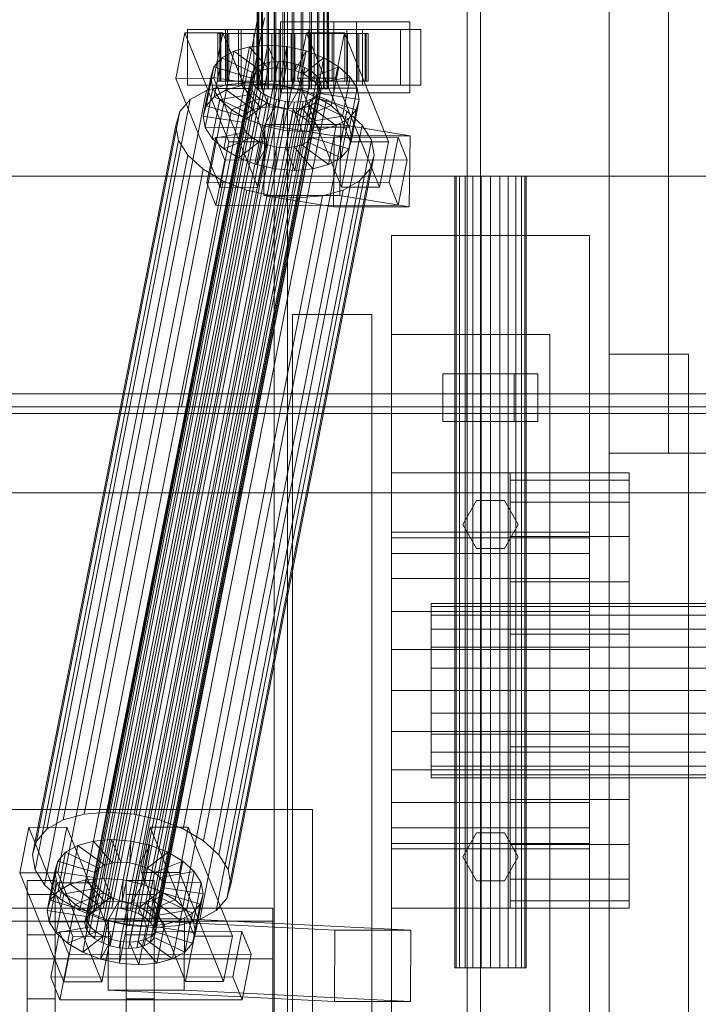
# Model space of a CAD drawing. Header units: millimetres. Extents: x -4395 to 65662, y -65530 to 6847.
# Tile 512 of 656: x 4676 to 4848, y -18379 to -18130. Entities that reach past the tile are written whole.
import ezdxf

# ---------------------------------------------------------------- set-up
doc = ezdxf.new("R2010")
doc.units = ezdxf.units.MM
for name, color, linetype, lineweight in [('COTAS_P', 1, 'Continuous', 0), ('superior_C01', 7, 'Continuous', 0), ('superior_dosificador', 7, 'Continuous', 0)]:
    doc.layers.add(name, color=color, linetype=linetype, lineweight=lineweight)
doc.dimstyles.new('R19_100', dxfattribs={"dimtxt": 250, "dimasz": 150, "dimexe": 150, "dimexo": 80, "dimgap": 100, "dimtad": 1, "dimtih": 1, "dimtoh": 1, "dimdsep": 46, "dimcen": 0.09, "dimadec": 0, "dimazin": 0, "dimtfac": 1, "dimtdec": 4, "dimtofl": 0, "dimtmove": 0, "dimatfit": 3, "dimfxl": 1, "dimtolj": 1, "dimtzin": 0, "dimarcsym": 0})

# ---------------------------------------------------------------- blocks, each defined once
blk = doc.blocks.new('DIM_R33_34')
at = {"layer": 'COTAS_P'}
for p, q in [((4250, -17250), (4400, -17205)), ((5950, -17250), (5800, -17205)), ((4250, -18150), (4250, -17250)), ((5950, -17250), (4250, -17250)), ((4250, -17250), (4400, -17295)), ((5950, -17250), (5800, -17295)), ((5950, -18150), (5950, -17250))]:
    blk.add_line(p, q, dxfattribs=at)
blk.add_text('1700 P', height=250, rotation=180, dxfattribs=at).set_placement((5100, -17350))

msp = doc.modelspace()

# ---------------------------------------------------------------- linework, layer by layer
at = {"layer": 'superior_C01'}
for p, q in [((4740.372, -17575), (4740.372, -18425)), ((4743.759, -18425), (4743.759, -17575)), ((4789.106, -18425), (4789.106, -17575)), ((4792.493, -17575), (4792.493, -18425)), ((4736.097, -18148), (4736.097, -17852)), ((4736.347, -18148), (4736.347, -17852)), ((4736.46, -18148), (4736.46, -17852)), ((4737.193, -18148), (4737.193, -17852)), ((4737.412, -18148), (4737.412, -17852)), ((4738.577, -18148), (4738.577, -17852)), ((4738.887, -18148), (4738.887, -17852)), ((4740.406, -18148), (4740.406, -17852)), ((4740.785, -18148), (4740.785, -17852)), ((4742.554, -18148), (4742.554, -17852)), ((4742.977, -18148), (4742.977, -17852)), ((4744.875, -18148), (4744.875, -17852)), ((4745.313, -18148), (4745.313, -17852)), ((4747.211, -18148), (4747.211, -17852)), ((4747.634, -18148), (4747.634, -17852)), ((4749.403, -18148), (4749.403, -17852)), ((4749.783, -18148), (4749.783, -17852)), ((4751.301, -18148), (4751.301, -17852)), ((4751.611, -18148), (4751.611, -17852)), ((4752.777, -18148), (4752.777, -17852)), ((4752.996, -18148), (4752.996, -17852)), ((4753.728, -17852), (4753.728, -18148)), ((4753.842, -18148), (4753.842, -17852)), ((4754.092, -18148), (4754.092, -17852)), ((4736.241, -18130), (4716.927, -18228.298)), ((4718.61, -18228.298), (4737.925, -18130)), ((4761.179, -18131), (4741.993, -18131)), ((4741.993, -18131), (4741.993, -18149)), ((4755.428, -18131), (4741.993, -18131)), ((4755.428, -18149), (4755.428, -18131)), ((4755.428, -18131), (4774.615, -18131)), ((4761.179, -18149), (4761.179, -18131)), ((4761.179, -18131), (4774.615, -18131)), ((4774.615, -18131), (4774.615, -18149)), ((4717.802, -18133.859), (4715.548, -18145.327)), ((4727.395, -18133.847), (4717.802, -18133.859)), ((4728.931, -18161.391), (4717.802, -18133.859)), ((4728.05, -18133), (4718.456, -18133)), ((4718.456, -18133), (4718.456, -18147)), ((4732.004, -18133), (4718.456, -18133)), ((4725.142, -18145.315), (4727.395, -18133.847)), ((4726.627, -18134), (4726.1, -18134)), ((4726.1, -18134), (4736.097, -18134)), ((4726.1, -18146), (4726.1, -18134)), ((4726.1, -18134), (4726.867, -18134)), ((4728.413, -18134), (4726.627, -18134)), ((4726.627, -18134), (4736.347, -18134)), ((4726.627, -18146), (4726.627, -18134)), ((4726.867, -18134), (4736.46, -18134)), ((4726.867, -18146), (4726.867, -18134)), ((4726.867, -18134), (4728.876, -18134)), ((4727.395, -18133.847), (4738.525, -18161.379)), ((4728.05, -18147), (4728.05, -18133)), ((4728.05, -18133), (4741.598, -18133)), ((4731.336, -18134), (4728.413, -18134)), ((4728.413, -18134), (4737.193, -18134)), ((4728.413, -18146), (4728.413, -18134)), ((4774.61, -18133), (4728.562, -18133)), ((4728.562, -18133), (4728.562, -18147)), ((4731.384, -18133), (4728.562, -18133)), ((4728.876, -18134), (4737.412, -18134)), ((4728.876, -18146), (4728.876, -18134)), ((4728.876, -18134), (4731.99, -18134)), ((4735.196, -18134), (4731.336, -18134)), ((4731.336, -18134), (4738.577, -18134)), ((4731.336, -18146), (4731.336, -18134)), ((4731.384, -18147), (4731.384, -18133)), ((4731.384, -18133), (4777.433, -18133)), ((4731.99, -18134), (4738.887, -18134)), ((4731.99, -18146), (4731.99, -18134)), ((4731.99, -18134), (4735.998, -18134)), ((4732.004, -18147), (4732.004, -18133)), ((4732.004, -18133), (4741.598, -18133)), ((4739.731, -18134), (4735.196, -18134)), ((4735.196, -18134), (4740.406, -18134)), ((4735.196, -18146), (4735.196, -18134)), ((4735.998, -18134), (4740.785, -18134)), ((4735.998, -18146), (4735.998, -18134)), ((4735.998, -18134), (4740.625, -18134)), ((4736.097, -18134), (4736.347, -18134)), ((4736.097, -18134), (4736.097, -18146)), ((4736.46, -18134), (4736.097, -18134)), ((4736.347, -18134), (4737.193, -18134)), ((4736.347, -18134), (4736.347, -18146)), ((4736.46, -18134), (4736.46, -18146)), ((4737.412, -18134), (4736.46, -18134)), ((4737.193, -18134), (4738.577, -18134)), ((4737.193, -18134), (4737.193, -18146)), ((4737.412, -18134), (4737.412, -18146)), ((4738.887, -18134), (4737.412, -18134)), ((4738.577, -18134), (4740.406, -18134)), ((4738.577, -18134), (4738.577, -18146)), ((4738.887, -18134), (4738.887, -18146)), ((4740.785, -18134), (4738.887, -18134)), ((4744.632, -18134), (4739.731, -18134)), ((4739.731, -18134), (4742.554, -18134)), ((4739.731, -18146), (4739.731, -18134)), ((4740.406, -18134), (4742.554, -18134)), ((4740.406, -18134), (4740.406, -18146)), ((4740.625, -18134), (4742.977, -18134)), ((4740.625, -18146), (4740.625, -18134)), ((4740.625, -18134), (4745.557, -18134)), ((4740.785, -18134), (4740.785, -18146)), ((4742.977, -18134), (4740.785, -18134)), ((4741.598, -18133), (4741.598, -18147)), ((4742.554, -18134), (4744.875, -18134)), ((4742.554, -18134), (4742.554, -18146)), ((4742.977, -18134), (4742.977, -18146)), ((4745.313, -18134), (4742.977, -18134)), ((4749.564, -18134), (4744.632, -18134)), ((4744.632, -18134), (4744.875, -18134)), ((4744.632, -18146), (4744.632, -18134)), ((4744.875, -18134), (4747.211, -18134)), ((4744.875, -18134), (4744.875, -18146)), ((4745.557, -18134), (4745.313, -18134)), ((4745.313, -18134), (4745.313, -18146)), ((4747.634, -18134), (4745.313, -18134)), ((4745.557, -18146), (4745.557, -18134)), ((4745.557, -18134), (4750.457, -18134)), ((4748.501, -18133.821), (4746.247, -18145.289)), ((4749.564, -18134), (4747.211, -18134)), ((4747.211, -18134), (4749.403, -18134)), ((4747.211, -18134), (4747.211, -18146)), ((4750.457, -18134), (4747.634, -18134)), ((4747.634, -18134), (4747.634, -18146)), ((4749.783, -18134), (4747.634, -18134)), ((4758.094, -18133.809), (4748.501, -18133.821)), ((4759.63, -18161.353), (4748.501, -18133.821)), ((4758.748, -18133), (4749.155, -18133)), ((4749.155, -18133), (4749.155, -18147)), ((4762.703, -18133), (4749.155, -18133)), ((4754.191, -18134), (4749.403, -18134)), ((4749.403, -18134), (4751.301, -18134)), ((4749.403, -18134), (4749.403, -18146)), ((4754.191, -18134), (4749.564, -18134)), ((4749.564, -18146), (4749.564, -18134)), ((4754.992, -18134), (4749.783, -18134)), ((4749.783, -18134), (4749.783, -18146)), ((4751.611, -18134), (4749.783, -18134)), ((4750.457, -18146), (4750.457, -18134)), ((4750.457, -18134), (4754.992, -18134)), ((4758.198, -18134), (4751.301, -18134)), ((4751.301, -18134), (4752.777, -18134)), ((4751.301, -18134), (4751.301, -18146)), ((4758.852, -18134), (4751.611, -18134)), ((4751.611, -18134), (4751.611, -18146)), ((4752.996, -18134), (4751.611, -18134)), ((4761.313, -18134), (4752.777, -18134)), ((4752.777, -18134), (4753.728, -18134)), ((4752.777, -18134), (4752.777, -18146)), ((4761.775, -18134), (4752.996, -18134)), ((4752.996, -18134), (4752.996, -18146)), ((4753.842, -18134), (4752.996, -18134)), ((4753.728, -18134), (4763.322, -18134)), ((4753.728, -18146), (4753.728, -18134)), ((4753.728, -18134), (4754.092, -18134)), ((4763.561, -18134), (4753.842, -18134)), ((4753.842, -18134), (4753.842, -18146)), ((4754.092, -18134), (4753.842, -18134)), ((4764.089, -18134), (4754.092, -18134)), ((4754.092, -18134), (4754.092, -18146)), ((4758.198, -18134), (4754.191, -18134)), ((4754.191, -18146), (4754.191, -18134)), ((4754.992, -18146), (4754.992, -18134)), ((4754.992, -18134), (4758.852, -18134)), ((4755.841, -18145.277), (4758.094, -18133.809)), ((4758.094, -18133.809), (4769.223, -18161.341)), ((4761.313, -18134), (4758.198, -18134)), ((4758.198, -18146), (4758.198, -18134)), ((4758.748, -18147), (4758.748, -18133)), ((4758.748, -18133), (4772.297, -18133)), ((4758.852, -18146), (4758.852, -18134)), ((4758.852, -18134), (4761.775, -18134)), ((4763.322, -18134), (4761.313, -18134)), ((4761.313, -18146), (4761.313, -18134)), ((4761.775, -18146), (4761.775, -18134)), ((4761.775, -18134), (4763.561, -18134)), ((4762.703, -18147), (4762.703, -18133)), ((4762.703, -18133), (4772.297, -18133)), ((4763.322, -18134), (4763.322, -18146)), ((4764.089, -18134), (4763.322, -18134)), ((4763.561, -18146), (4763.561, -18134)), ((4763.561, -18134), (4764.089, -18134)), ((4764.089, -18146), (4764.089, -18134)), ((4772.297, -18133), (4772.297, -18147)), ((4774.61, -18147), (4774.61, -18133)), ((4774.61, -18133), (4777.433, -18133)), ((4777.433, -18133), (4777.433, -18147)), ((4730.191, -18138.419), (4727.116, -18140.156)), ((4728.259, -18148.249), (4730.191, -18138.419)), ((4734.147, -18137.325), (4730.191, -18138.419)), ((4730.191, -18138.419), (4736.996, -18143.38)), ((4732.215, -18147.155), (4734.147, -18137.325)), ((4738.714, -18136.948), (4734.147, -18137.325)), ((4734.147, -18137.325), (4738.869, -18142.862)), ((4736.783, -18146.777), (4738.714, -18136.948)), ((4743.582, -18137.313), (4738.714, -18136.948)), ((4738.714, -18136.948), (4741.033, -18142.683)), ((4741.651, -18147.143), (4743.582, -18137.313)), ((4743.582, -18137.313), (4743.339, -18142.856)), ((4748.418, -18138.396), (4743.582, -18137.313)), ((4748.418, -18138.396), (4745.63, -18143.369)), ((4746.487, -18148.226), (4748.418, -18138.396)), ((4752.893, -18140.123), (4748.418, -18138.396)), ((4695.308, -18355.541), (4737.317, -18141.742)), ((4697.182, -18355.022), (4739.191, -18141.224)), ((4699.346, -18354.844), (4741.355, -18141.045)), ((4701.651, -18355.017), (4743.661, -18141.218)), ((4703.942, -18355.53), (4745.951, -18141.731)), ((4727.116, -18140.156), (4725.132, -18142.416)), ((4725.184, -18149.985), (4727.116, -18140.156)), ((4727.116, -18140.156), (4735.539, -18144.203)), ((4737.317, -18141.742), (4735.861, -18142.565)), ((4739.191, -18141.224), (4737.317, -18141.742)), ((4741.355, -18141.045), (4739.191, -18141.224)), ((4743.661, -18141.218), (4741.355, -18141.045)), ((4745.951, -18141.731), (4743.661, -18141.218)), ((4748.071, -18142.549), (4745.951, -18141.731)), ((4752.893, -18140.123), (4747.749, -18144.188)), ((4750.962, -18149.953), (4752.893, -18140.123)), ((4756.702, -18142.377), (4752.893, -18140.123)), ((4692.912, -18357.434), (4734.921, -18143.635)), ((4693.852, -18356.363), (4735.861, -18142.565)), ((4706.062, -18356.348), (4748.071, -18142.549)), ((4707.866, -18357.415), (4749.876, -18143.617)), ((4723.2, -18152.246), (4725.132, -18142.416)), ((4725.132, -18142.416), (4724.373, -18145.047)), ((4725.132, -18142.416), (4734.599, -18145.274)), ((4735.539, -18144.203), (4733.607, -18154.033)), ((4734.921, -18143.635), (4734.562, -18144.881)), ((4734.599, -18145.274), (4735.539, -18144.203)), ((4735.861, -18142.565), (4734.921, -18143.635)), ((4736.996, -18143.38), (4735.064, -18153.21)), ((4735.539, -18144.203), (4736.996, -18143.38)), ((4738.869, -18142.862), (4736.938, -18152.692)), ((4736.996, -18143.38), (4738.869, -18142.862)), ((4738.869, -18142.862), (4741.033, -18142.683)), ((4741.033, -18142.683), (4739.101, -18152.513)), ((4741.033, -18142.683), (4743.339, -18142.856)), ((4743.339, -18142.856), (4741.407, -18152.686)), ((4743.339, -18142.856), (4745.63, -18143.369)), ((4745.63, -18143.369), (4743.698, -18153.199)), ((4745.63, -18143.369), (4747.749, -18144.188)), ((4747.749, -18144.188), (4745.818, -18154.017)), ((4747.749, -18144.188), (4749.554, -18145.255)), ((4749.876, -18143.617), (4748.071, -18142.549)), ((4756.702, -18142.377), (4749.554, -18145.255)), ((4751.241, -18144.861), (4749.876, -18143.617)), ((4754.771, -18152.207), (4756.702, -18142.377)), ((4759.586, -18145.003), (4756.702, -18142.377)), ((4692.552, -18358.68), (4734.562, -18144.881)), ((4692.798, -18360.017), (4734.808, -18146.218)), ((4698.44, -18330.692), (4734.655, -18146.383)), ((4709.232, -18358.659), (4751.241, -18144.861)), ((4752.076, -18146.196), (4710.066, -18359.995)), ((4715.548, -18145.327), (4725.142, -18145.315)), ((4715.548, -18145.327), (4726.678, -18172.859)), ((4722.442, -18154.877), (4724.373, -18145.047)), ((4724.373, -18145.047), (4734.24, -18146.52)), ((4724.373, -18145.047), (4724.892, -18147.868)), ((4736.271, -18172.847), (4725.142, -18145.315)), ((4736.097, -18146), (4726.1, -18146)), ((4726.1, -18146), (4726.627, -18146)), ((4726.867, -18146), (4726.1, -18146)), ((4736.347, -18146), (4726.627, -18146)), ((4726.627, -18146), (4728.413, -18146)), ((4736.46, -18146), (4726.867, -18146)), ((4728.876, -18146), (4726.867, -18146)), ((4737.193, -18146), (4728.413, -18146)), ((4728.413, -18146), (4731.336, -18146)), ((4734.655, -18146.383), (4728.549, -18146.887)), ((4737.412, -18146), (4728.876, -18146)), ((4731.99, -18146), (4728.876, -18146)), ((4738.577, -18146), (4731.336, -18146)), ((4731.336, -18146), (4735.196, -18146)), ((4738.887, -18146), (4731.99, -18146)), ((4735.998, -18146), (4731.99, -18146)), ((4734.24, -18146.52), (4732.308, -18156.35)), ((4734.599, -18145.274), (4732.668, -18155.103)), ((4734.24, -18146.52), (4734.599, -18145.274)), ((4734.486, -18147.856), (4734.24, -18146.52)), ((4734.562, -18144.881), (4734.808, -18146.218)), ((4741.162, -18146.872), (4734.655, -18146.383)), ((4734.808, -18146.218), (4735.642, -18147.554)), ((4740.406, -18146), (4735.196, -18146)), ((4735.196, -18146), (4739.731, -18146)), ((4740.785, -18146), (4735.998, -18146)), ((4740.625, -18146), (4735.998, -18146)), ((4736.347, -18146), (4736.097, -18146)), ((4736.097, -18146), (4736.46, -18146)), ((4737.193, -18146), (4736.347, -18146)), ((4736.46, -18146), (4737.412, -18146)), ((4738.577, -18146), (4737.193, -18146)), ((4737.412, -18146), (4738.887, -18146)), ((4740.406, -18146), (4738.577, -18146)), ((4738.887, -18146), (4740.785, -18146)), ((4742.554, -18146), (4739.731, -18146)), ((4739.731, -18146), (4744.632, -18146)), ((4742.554, -18146), (4740.406, -18146)), ((4742.977, -18146), (4740.625, -18146)), ((4745.557, -18146), (4740.625, -18146)), ((4740.785, -18146), (4742.977, -18146)), ((4744.875, -18146), (4742.554, -18146)), ((4742.977, -18146), (4745.313, -18146)), ((4744.875, -18146), (4744.632, -18146)), ((4744.632, -18146), (4749.564, -18146)), ((4747.211, -18146), (4744.875, -18146)), ((4745.313, -18146), (4745.557, -18146)), ((4745.313, -18146), (4747.634, -18146)), ((4750.457, -18146), (4745.557, -18146)), ((4746.247, -18145.289), (4755.841, -18145.277)), ((4746.247, -18145.289), (4757.377, -18172.821)), ((4749.403, -18146), (4747.211, -18146)), ((4747.211, -18146), (4749.564, -18146)), ((4749.554, -18145.255), (4747.622, -18155.085)), ((4747.634, -18146), (4750.457, -18146)), ((4747.634, -18146), (4749.783, -18146)), ((4750.919, -18146.499), (4748.988, -18156.329)), ((4751.301, -18146), (4749.403, -18146)), ((4749.403, -18146), (4754.191, -18146)), ((4749.554, -18145.255), (4750.919, -18146.499)), ((4749.564, -18146), (4754.191, -18146)), ((4749.783, -18146), (4754.992, -18146)), ((4749.783, -18146), (4751.611, -18146)), ((4754.992, -18146), (4750.457, -18146)), ((4759.586, -18145.003), (4750.919, -18146.499)), ((4750.919, -18146.499), (4751.754, -18147.835)), ((4752.076, -18146.196), (4751.241, -18144.861)), ((4752.777, -18146), (4751.301, -18146)), ((4751.301, -18146), (4758.198, -18146)), ((4751.611, -18146), (4758.852, -18146)), ((4751.611, -18146), (4752.996, -18146)), ((4752.322, -18147.533), (4752.076, -18146.196)), ((4753.728, -18146), (4752.777, -18146)), ((4752.777, -18146), (4761.313, -18146)), ((4752.996, -18146), (4761.775, -18146)), ((4752.996, -18146), (4753.842, -18146)), ((4763.322, -18146), (4753.728, -18146)), ((4754.092, -18146), (4753.728, -18146)), ((4753.842, -18146), (4763.561, -18146)), ((4753.842, -18146), (4754.092, -18146)), ((4754.092, -18146), (4764.089, -18146)), ((4754.191, -18146), (4758.198, -18146)), ((4758.852, -18146), (4754.992, -18146)), ((4766.97, -18172.809), (4755.841, -18145.277)), ((4757.654, -18154.833), (4759.586, -18145.003)), ((4758.198, -18146), (4761.313, -18146)), ((4761.775, -18146), (4758.852, -18146)), ((4761.347, -18147.823), (4759.586, -18145.003)), ((4761.313, -18146), (4763.322, -18146)), ((4763.561, -18146), (4761.775, -18146)), ((4763.322, -18146), (4764.089, -18146)), ((4764.089, -18146), (4763.561, -18146)), ((4687.046, -18332.659), (4723.26, -18148.35)), ((4692.334, -18331.197), (4728.549, -18146.887)), ((4693.633, -18361.352), (4735.642, -18147.554)), ((4694.998, -18362.596), (4737.008, -18148.798)), ((4704.948, -18331.181), (4741.162, -18146.872)), ((4709.953, -18362.578), (4751.962, -18148.779)), ((4710.312, -18361.332), (4752.322, -18147.533)), ((4711.413, -18332.629), (4747.628, -18148.32)), ((4718.456, -18147), (4728.05, -18147)), ((4718.456, -18147), (4732.004, -18147)), ((4723.26, -18148.35), (4719.15, -18150.672)), ((4722.961, -18157.698), (4724.892, -18147.868)), ((4728.549, -18146.887), (4723.26, -18148.35)), ((4724.892, -18147.868), (4734.486, -18147.856)), ((4724.892, -18147.868), (4726.654, -18150.688)), ((4725.184, -18149.985), (4728.259, -18148.249)), ((4726.654, -18150.688), (4735.32, -18149.192)), ((4741.598, -18147), (4728.05, -18147)), ((4728.259, -18148.249), (4732.215, -18147.155)), ((4735.064, -18153.21), (4728.259, -18148.249)), ((4728.562, -18147), (4774.61, -18147)), ((4728.562, -18147), (4731.384, -18147)), ((4777.433, -18147), (4731.384, -18147)), ((4741.598, -18147), (4732.004, -18147)), ((4732.215, -18147.155), (4736.783, -18146.777)), ((4736.938, -18152.692), (4732.215, -18147.155)), ((4734.486, -18147.856), (4732.554, -18157.686)), ((4735.32, -18149.192), (4733.389, -18159.022)), ((4735.32, -18149.192), (4734.486, -18147.856)), ((4736.686, -18150.436), (4735.32, -18149.192)), ((4735.642, -18147.554), (4737.008, -18148.798)), ((4736.46, -18148), (4736.097, -18148)), ((4736.097, -18148), (4736.347, -18148)), ((4736.347, -18148), (4737.193, -18148)), ((4737.412, -18148), (4736.46, -18148)), ((4739.101, -18152.513), (4736.783, -18146.777)), ((4736.783, -18146.777), (4741.651, -18147.143)), ((4737.008, -18148.798), (4738.812, -18149.865)), ((4737.193, -18148), (4738.577, -18148)), ((4738.887, -18148), (4737.412, -18148)), ((4738.577, -18148), (4740.406, -18148)), ((4740.785, -18148), (4738.887, -18148)), ((4740.406, -18148), (4742.554, -18148)), ((4742.977, -18148), (4740.785, -18148)), ((4747.628, -18148.32), (4741.162, -18146.872)), ((4741.407, -18152.686), (4741.651, -18147.143)), ((4741.651, -18147.143), (4746.487, -18148.226)), ((4741.993, -18149), (4761.179, -18149)), ((4755.428, -18149), (4741.993, -18149)), ((4742.554, -18148), (4744.875, -18148)), ((4745.313, -18148), (4742.977, -18148)), ((4743.698, -18153.199), (4746.487, -18148.226)), ((4744.875, -18148), (4747.211, -18148)), ((4747.634, -18148), (4745.313, -18148)), ((4746.487, -18148.226), (4750.962, -18149.953)), ((4747.211, -18148), (4749.403, -18148)), ((4753.61, -18150.629), (4747.628, -18148.32)), ((4749.783, -18148), (4747.634, -18148)), ((4749.155, -18147), (4758.748, -18147)), ((4749.155, -18147), (4762.703, -18147)), ((4749.403, -18148), (4751.301, -18148)), ((4751.611, -18148), (4749.783, -18148)), ((4749.822, -18157.665), (4751.754, -18147.835)), ((4752, -18149.171), (4750.068, -18159.001)), ((4751.022, -18149.85), (4751.962, -18148.779)), ((4751.301, -18148), (4752.777, -18148)), ((4752.996, -18148), (4751.611, -18148)), ((4752, -18149.171), (4751.64, -18150.417)), ((4751.754, -18147.835), (4761.347, -18147.823)), ((4751.754, -18147.835), (4752, -18149.171)), ((4751.962, -18148.779), (4752.322, -18147.533)), ((4761.866, -18150.644), (4752, -18149.171)), ((4752.777, -18148), (4753.728, -18148)), ((4753.842, -18148), (4752.996, -18148)), ((4753.728, -18148), (4754.092, -18148)), ((4754.092, -18148), (4753.842, -18148)), ((4774.615, -18149), (4755.428, -18149)), ((4772.297, -18147), (4758.748, -18147)), ((4761.347, -18147.823), (4759.416, -18157.653)), ((4774.615, -18149), (4761.179, -18149)), ((4761.866, -18150.644), (4761.347, -18147.823)), ((4772.297, -18147), (4762.703, -18147)), ((4777.433, -18147), (4774.61, -18147)), ((4682.935, -18334.981), (4719.15, -18150.672)), ((4696.803, -18363.664), (4738.812, -18149.865)), ((4698.923, -18364.482), (4740.932, -18150.683)), ((4701.213, -18364.995), (4743.223, -18151.196)), ((4703.519, -18365.168), (4745.528, -18151.369)), ((4705.683, -18364.989), (4747.692, -18151.191)), ((4707.557, -18364.471), (4749.566, -18150.672)), ((4709.013, -18363.648), (4751.022, -18149.85)), ((4719.15, -18150.672), (4716.497, -18153.694)), ((4717.395, -18334.938), (4753.61, -18150.629)), ((4723.2, -18152.246), (4725.184, -18149.985)), ((4724.722, -18160.518), (4726.654, -18150.688)), ((4733.607, -18154.033), (4725.184, -18149.985)), ((4726.654, -18150.688), (4729.537, -18153.314)), ((4729.537, -18153.314), (4736.686, -18150.436)), ((4733.346, -18155.567), (4738.49, -18151.503)), ((4736.686, -18150.436), (4734.754, -18160.266)), ((4738.49, -18151.503), (4736.559, -18161.333)), ((4738.49, -18151.503), (4736.686, -18150.436)), ((4740.61, -18152.321), (4738.49, -18151.503)), ((4738.812, -18149.865), (4740.932, -18150.683)), ((4740.932, -18150.683), (4743.223, -18151.196)), ((4743.223, -18151.196), (4745.528, -18151.369)), ((4745.528, -18151.369), (4747.692, -18151.191)), ((4745.818, -18154.017), (4750.962, -18149.953)), ((4747.692, -18151.191), (4749.566, -18150.672)), ((4750.701, -18151.488), (4748.769, -18161.318)), ((4750.701, -18151.488), (4749.244, -18152.311)), ((4749.566, -18150.672), (4751.022, -18149.85)), ((4751.64, -18150.417), (4749.709, -18160.247)), ((4751.64, -18150.417), (4750.701, -18151.488)), ((4759.124, -18155.535), (4750.701, -18151.488)), ((4750.962, -18149.953), (4754.771, -18152.207)), ((4761.108, -18153.275), (4751.64, -18150.417)), ((4758.702, -18153.641), (4753.61, -18150.629)), ((4759.935, -18160.474), (4761.866, -18150.644)), ((4761.108, -18153.275), (4761.866, -18150.644)), ((4680.282, -18338.003), (4716.497, -18153.694)), ((4716.497, -18153.694), (4715.483, -18157.211)), ((4722.442, -18154.877), (4723.2, -18152.246)), ((4722.487, -18337.95), (4758.702, -18153.641)), ((4732.668, -18155.103), (4723.2, -18152.246)), ((4727.606, -18163.144), (4729.537, -18153.314)), ((4729.537, -18153.314), (4733.346, -18155.567)), ((4733.607, -18154.033), (4732.668, -18155.103)), ((4735.064, -18153.21), (4733.607, -18154.033)), ((4736.938, -18152.692), (4735.064, -18153.21)), ((4739.101, -18152.513), (4736.938, -18152.692)), ((4737.821, -18157.295), (4740.61, -18152.321)), ((4740.61, -18152.321), (4738.678, -18162.151)), ((4741.407, -18152.686), (4739.101, -18152.513)), ((4742.901, -18152.835), (4740.61, -18152.321)), ((4742.901, -18152.835), (4740.969, -18162.664)), ((4743.698, -18153.199), (4741.407, -18152.686)), ((4742.657, -18158.378), (4742.901, -18152.835)), ((4745.207, -18153.008), (4742.901, -18152.835)), ((4745.207, -18153.008), (4743.275, -18162.837)), ((4745.818, -18154.017), (4743.698, -18153.199)), ((4747.37, -18152.829), (4745.207, -18153.008)), ((4747.525, -18158.743), (4745.207, -18153.008)), ((4747.37, -18152.829), (4745.439, -18162.659)), ((4747.622, -18155.085), (4745.818, -18154.017)), ((4749.244, -18152.311), (4747.313, -18162.14)), ((4749.244, -18152.311), (4747.37, -18152.829)), ((4752.093, -18158.366), (4747.37, -18152.829)), ((4747.622, -18155.085), (4754.771, -18152.207)), ((4756.049, -18157.272), (4749.244, -18152.311)), ((4754.771, -18152.207), (4757.654, -18154.833)), ((4762.557, -18157.152), (4758.702, -18153.641)), ((4759.124, -18155.535), (4761.108, -18153.275)), ((4759.176, -18163.105), (4761.108, -18153.275)), ((4732.308, -18156.35), (4722.442, -18154.877)), ((4722.961, -18157.698), (4722.442, -18154.877)), ((4731.415, -18165.397), (4733.346, -18155.567)), ((4732.668, -18155.103), (4732.308, -18156.35)), ((4732.308, -18156.35), (4732.554, -18157.686)), ((4733.346, -18155.567), (4737.821, -18157.295)), ((4748.988, -18156.329), (4747.622, -18155.085)), ((4748.988, -18156.329), (4757.654, -18154.833)), ((4749.822, -18157.665), (4748.988, -18156.329)), ((4756.049, -18157.272), (4759.124, -18155.535)), ((4757.192, -18165.365), (4759.124, -18155.535)), ((4757.654, -18154.833), (4759.416, -18157.653)), ((4679.268, -18341.52), (4715.483, -18157.211)), ((4715.483, -18157.211), (4716.177, -18160.982)), ((4732.554, -18157.686), (4722.961, -18157.698)), ((4724.722, -18160.518), (4722.961, -18157.698)), ((4733.389, -18159.022), (4724.722, -18160.518)), ((4726.342, -18341.461), (4762.557, -18157.152)), ((4732.554, -18157.686), (4733.389, -18159.022)), ((4733.389, -18159.022), (4734.754, -18160.266)), ((4735.89, -18167.125), (4737.821, -18157.295)), ((4738.011, -18156.962), (4737.776, -18174.943)), ((4737.821, -18157.295), (4742.657, -18158.378)), ((4757.197, -18156.962), (4738.011, -18156.962)), ((4755.539, -18159.83), (4738.011, -18156.962)), ((4740.726, -18168.208), (4742.657, -18158.378)), ((4742.657, -18158.378), (4747.525, -18158.743)), ((4745.594, -18168.573), (4747.525, -18158.743)), ((4747.525, -18158.743), (4752.093, -18158.366)), ((4749.709, -18160.247), (4750.068, -18159.001)), ((4759.416, -18157.653), (4749.822, -18157.665)), ((4750.068, -18159.001), (4749.822, -18157.665)), ((4750.068, -18159.001), (4759.935, -18160.474)), ((4750.161, -18168.196), (4752.093, -18158.366)), ((4752.093, -18158.366), (4756.049, -18157.272)), ((4754.117, -18167.102), (4756.049, -18157.272)), ((4756.963, -18174.943), (4757.197, -18156.962)), ((4757.197, -18156.962), (4774.726, -18159.83)), ((4759.416, -18157.653), (4759.935, -18160.474)), ((4764.912, -18160.922), (4762.557, -18157.152)), ((4679.962, -18345.291), (4716.177, -18160.982)), ((4716.177, -18160.982), (4718.532, -18164.752)), ((4725.589, -18160.247), (4723.336, -18171.715)), ((4727.606, -18163.144), (4724.722, -18160.518)), ((4771.638, -18160.19), (4725.589, -18160.247)), ((4727.908, -18165.983), (4725.589, -18160.247)), ((4726.678, -18172.859), (4728.931, -18161.391)), ((4734.754, -18160.266), (4727.606, -18163.144)), ((4764.912, -18160.922), (4728.697, -18345.231)), ((4728.931, -18161.391), (4738.525, -18161.379)), ((4736.559, -18161.333), (4731.415, -18165.397)), ((4734.754, -18160.266), (4736.559, -18161.333)), ((4738.525, -18161.379), (4736.271, -18172.847)), ((4736.559, -18161.333), (4738.678, -18162.151)), ((4747.313, -18162.14), (4748.769, -18161.318)), ((4748.769, -18161.318), (4749.709, -18160.247)), ((4748.769, -18161.318), (4757.192, -18165.365)), ((4749.709, -18160.247), (4759.176, -18163.105)), ((4755.305, -18177.811), (4755.539, -18159.83)), ((4755.539, -18159.83), (4774.726, -18159.83)), ((4757.377, -18172.821), (4759.63, -18161.353)), ((4759.935, -18160.474), (4759.176, -18163.105)), ((4759.63, -18161.353), (4769.223, -18161.341)), ((4765.606, -18164.693), (4764.912, -18160.922)), ((4769.223, -18161.341), (4766.97, -18172.809)), ((4769.384, -18171.658), (4771.638, -18160.19)), ((4771.638, -18160.19), (4773.956, -18165.926)), ((4774.726, -18159.83), (4774.491, -18177.811)), ((4731.415, -18165.397), (4727.606, -18163.144)), ((4738.678, -18162.151), (4735.89, -18167.125)), ((4738.678, -18162.151), (4740.969, -18162.664)), ((4740.969, -18162.664), (4740.726, -18168.208)), ((4740.969, -18162.664), (4743.275, -18162.837)), ((4743.275, -18162.837), (4745.439, -18162.659)), ((4743.275, -18162.837), (4745.594, -18168.573)), ((4745.439, -18162.659), (4747.313, -18162.14)), ((4745.439, -18162.659), (4750.161, -18168.196)), ((4747.313, -18162.14), (4754.117, -18167.102)), ((4759.176, -18163.105), (4757.192, -18165.365)), ((4682.317, -18349.061), (4718.532, -18164.752)), ((4718.532, -18164.752), (4722.387, -18168.263)), ((4725.655, -18177.451), (4727.908, -18165.983)), ((4727.908, -18165.983), (4773.956, -18165.926)), ((4729.391, -18349.002), (4765.606, -18164.693)), ((4735.89, -18167.125), (4731.415, -18165.397)), ((4757.192, -18165.365), (4754.117, -18167.102)), ((4764.592, -18168.21), (4765.606, -18164.693)), ((4773.956, -18165.926), (4771.703, -18177.394)), ((4686.172, -18352.572), (4722.387, -18168.263)), ((4722.387, -18168.263), (4727.479, -18171.275)), ((4728.377, -18352.519), (4764.592, -18168.21)), ((4740.726, -18168.208), (4735.89, -18167.125)), ((4745.594, -18168.573), (4740.726, -18168.208)), ((4750.161, -18168.196), (4745.594, -18168.573)), ((4754.117, -18167.102), (4750.161, -18168.196)), ((4761.939, -18171.232), (4764.592, -18168.21)), ((4691.264, -18355.584), (4727.479, -18171.275)), ((4725.724, -18355.541), (4761.939, -18171.232)), ((4727.479, -18171.275), (4733.461, -18173.584)), ((4757.828, -18173.554), (4761.939, -18171.232)), ((4697.246, -18357.893), (4733.461, -18173.584)), ((4721.614, -18357.863), (4757.828, -18173.554)), ((4723.336, -18171.715), (4769.384, -18171.658)), ((4723.336, -18171.715), (4725.655, -18177.451)), ((4736.271, -18172.847), (4726.678, -18172.859)), ((4733.461, -18173.584), (4739.926, -18175.032)), ((4752.54, -18175.016), (4757.828, -18173.554)), ((4766.97, -18172.809), (4757.377, -18172.821)), ((4771.703, -18177.394), (4769.384, -18171.658)), ((4703.712, -18359.341), (4739.926, -18175.032)), ((4710.219, -18359.83), (4746.434, -18175.521)), ((4716.325, -18359.326), (4752.54, -18175.016)), ((4737.776, -18174.943), (4756.963, -18174.943)), ((4755.305, -18177.811), (4737.776, -18174.943)), ((4739.926, -18175.032), (4746.434, -18175.521)), ((4746.434, -18175.521), (4752.54, -18175.016)), ((4774.491, -18177.811), (4756.963, -18174.943)), ((4771.703, -18177.394), (4725.655, -18177.451)), ((4774.491, -18177.811), (4755.305, -18177.811)), ((4716.927, -18228.298), (3776.302, -18228.298)), ((3777.985, -18228.298), (4718.61, -18228.298)), ((4716.927, -18228.298), (4718.61, -18228.298)), ((5657.552, -18228.298), (4716.927, -18228.298)), ((4718.61, -18228.298), (5659.235, -18228.298)), ((10210.031, -18250), (1105.699, -18250)), ((1107.119, -18250), (10211.451, -18250)), ((4692.334, -18331.197), (4698.44, -18330.692)), ((4698.44, -18330.692), (4704.948, -18331.181)), ((4682.935, -18334.981), (4687.046, -18332.659)), ((4687.046, -18332.659), (4692.334, -18331.197)), ((4704.948, -18331.181), (4711.413, -18332.629)), ((4711.413, -18332.629), (4717.395, -18334.938)), ((4678.368, -18334.551), (4676.114, -18346.02)), ((4687.961, -18334.539), (4678.368, -18334.551)), ((4689.497, -18362.083), (4678.368, -18334.551)), ((4680.282, -18338.003), (4682.935, -18334.981)), ((4685.708, -18346.008), (4687.961, -18334.539)), ((4687.961, -18334.539), (4699.091, -18362.071)), ((4709.067, -18334.513), (4706.813, -18345.981)), ((4718.66, -18334.501), (4709.067, -18334.513)), ((4720.196, -18362.045), (4709.067, -18334.513)), ((4716.407, -18345.969), (4718.66, -18334.501)), ((4717.395, -18334.938), (4722.487, -18337.95)), ((4718.66, -18334.501), (4729.789, -18362.033)), ((4679.268, -18341.52), (4680.282, -18338.003)), ((4694.713, -18338.017), (4690.757, -18339.111)), ((4692.781, -18347.847), (4694.713, -18338.017)), ((4699.28, -18337.64), (4694.713, -18338.017)), ((4694.713, -18338.017), (4699.435, -18343.554)), ((4697.349, -18347.47), (4699.28, -18337.64)), ((4704.148, -18338.005), (4699.28, -18337.64)), ((4699.28, -18337.64), (4701.599, -18343.376)), ((4702.217, -18347.835), (4704.148, -18338.005)), ((4704.148, -18338.005), (4703.905, -18343.549)), ((4708.984, -18339.088), (4704.148, -18338.005)), ((4722.487, -18337.95), (4726.342, -18341.461)), ((4690.757, -18339.111), (4687.682, -18340.848)), ((4688.825, -18348.941), (4690.757, -18339.111)), ((4690.757, -18339.111), (4697.562, -18344.073)), ((4708.984, -18339.088), (4706.196, -18344.062)), ((4707.053, -18348.918), (4708.984, -18339.088)), ((4713.459, -18340.816), (4708.984, -18339.088)), ((4679.962, -18345.291), (4679.268, -18341.52)), ((4683.766, -18352.938), (4685.698, -18343.108)), ((4685.698, -18343.108), (4684.939, -18345.739)), ((4687.682, -18340.848), (4685.698, -18343.108)), ((4685.698, -18343.108), (4695.165, -18345.966)), ((4685.75, -18350.678), (4687.682, -18340.848)), ((4687.682, -18340.848), (4696.105, -18344.895)), ((4713.459, -18340.816), (4708.315, -18344.88)), ((4717.268, -18343.069), (4710.12, -18345.947)), ((4711.528, -18350.645), (4713.459, -18340.816)), ((4717.268, -18343.069), (4713.459, -18340.816)), ((4715.337, -18352.899), (4717.268, -18343.069)), ((4720.152, -18345.695), (4717.268, -18343.069)), ((4726.342, -18341.461), (4728.697, -18345.231)), ((4682.317, -18349.061), (4679.962, -18345.291)), ((4683.008, -18355.569), (4684.939, -18345.739)), ((4684.939, -18345.739), (4694.806, -18347.212)), ((4684.939, -18345.739), (4685.458, -18348.56)), ((4696.105, -18344.895), (4694.174, -18354.725)), ((4695.165, -18345.966), (4696.105, -18344.895)), ((4697.562, -18344.073), (4695.63, -18353.902)), ((4696.105, -18344.895), (4697.562, -18344.073)), ((4699.435, -18343.554), (4697.504, -18353.384)), ((4697.562, -18344.073), (4699.435, -18343.554)), ((4699.435, -18343.554), (4701.599, -18343.376)), ((4701.599, -18343.376), (4699.667, -18353.205)), ((4701.599, -18343.376), (4703.905, -18343.549)), ((4703.905, -18343.549), (4701.973, -18353.378)), ((4703.905, -18343.549), (4706.196, -18344.062)), ((4706.196, -18344.062), (4704.264, -18353.892)), ((4706.196, -18344.062), (4708.315, -18344.88)), ((4708.315, -18344.88), (4706.384, -18354.71)), ((4708.315, -18344.88), (4710.12, -18345.947)), ((4720.152, -18345.695), (4711.486, -18347.191)), ((4718.22, -18355.525), (4720.152, -18345.695)), ((4721.913, -18348.515), (4720.152, -18345.695)), ((4728.697, -18345.231), (4729.391, -18349.002)), ((4676.114, -18346.02), (4685.708, -18346.008)), ((4676.114, -18346.02), (4687.244, -18373.551)), ((4696.837, -18373.539), (4685.708, -18346.008)), ((4688.825, -18348.941), (4692.781, -18347.847)), ((4692.781, -18347.847), (4697.349, -18347.47)), ((4697.504, -18353.384), (4692.781, -18347.847)), ((4694.806, -18347.212), (4692.874, -18357.042)), ((4695.165, -18345.966), (4693.234, -18355.796)), ((4694.806, -18347.212), (4695.165, -18345.966)), ((4695.052, -18348.548), (4694.806, -18347.212)), ((4699.667, -18353.205), (4697.349, -18347.47)), ((4697.349, -18347.47), (4702.217, -18347.835)), ((4701.973, -18353.378), (4702.217, -18347.835)), ((4702.217, -18347.835), (4707.053, -18348.918)), ((4706.813, -18345.981), (4716.407, -18345.969)), ((4706.813, -18345.981), (4717.943, -18373.513)), ((4710.12, -18345.947), (4708.188, -18355.777)), ((4711.486, -18347.191), (4709.554, -18357.021)), ((4710.12, -18345.947), (4711.486, -18347.191)), ((4711.486, -18347.191), (4712.32, -18348.527)), ((4727.536, -18373.501), (4716.407, -18345.969)), ((4686.172, -18352.572), (4682.317, -18349.061)), ((4683.527, -18358.39), (4685.458, -18348.56)), ((4683.766, -18352.938), (4685.75, -18350.678)), ((4685.458, -18348.56), (4695.052, -18348.548)), ((4685.458, -18348.56), (4687.22, -18351.38)), ((4685.75, -18350.678), (4688.825, -18348.941)), ((4694.174, -18354.725), (4685.75, -18350.678)), ((4687.22, -18351.38), (4695.886, -18349.884)), ((4695.63, -18353.902), (4688.825, -18348.941)), ((4695.052, -18348.548), (4693.12, -18358.378)), ((4695.886, -18349.884), (4693.955, -18359.714)), ((4695.886, -18349.884), (4695.052, -18348.548)), ((4697.252, -18351.128), (4695.886, -18349.884)), ((4704.264, -18353.892), (4707.053, -18348.918)), ((4706.384, -18354.71), (4711.528, -18350.645)), ((4707.053, -18348.918), (4711.528, -18350.645)), ((4710.388, -18358.357), (4712.32, -18348.527)), ((4712.566, -18349.863), (4710.634, -18359.693)), ((4711.528, -18350.645), (4715.337, -18352.899)), ((4712.566, -18349.863), (4712.206, -18351.109)), ((4712.32, -18348.527), (4721.913, -18348.515)), ((4712.32, -18348.527), (4712.566, -18349.863)), ((4722.432, -18351.336), (4712.566, -18349.863)), ((4721.913, -18348.515), (4719.982, -18358.345)), ((4722.432, -18351.336), (4721.913, -18348.515)), ((4729.391, -18349.002), (4728.377, -18352.519)), ((4683.008, -18355.569), (4683.766, -18352.938)), ((4693.234, -18355.796), (4683.766, -18352.938)), ((4685.288, -18361.21), (4687.22, -18351.38)), ((4691.264, -18355.584), (4686.172, -18352.572)), ((4687.22, -18351.38), (4690.103, -18354.006)), ((4690.103, -18354.006), (4697.252, -18351.128)), ((4693.912, -18356.26), (4699.056, -18352.196)), ((4697.252, -18351.128), (4695.32, -18360.958)), ((4699.056, -18352.196), (4697.125, -18362.025)), ((4699.056, -18352.196), (4697.252, -18351.128)), ((4699.667, -18353.205), (4697.504, -18353.384)), ((4698.387, -18357.987), (4701.176, -18353.014)), ((4701.176, -18353.014), (4699.056, -18352.196)), ((4701.176, -18353.014), (4699.244, -18362.843)), ((4701.973, -18353.378), (4699.667, -18353.205)), ((4703.467, -18353.527), (4701.176, -18353.014)), ((4709.81, -18353.003), (4707.879, -18362.833)), ((4709.81, -18353.003), (4707.936, -18353.521)), ((4708.188, -18355.777), (4715.337, -18352.899)), ((4711.267, -18352.18), (4709.335, -18362.01)), ((4711.267, -18352.18), (4709.81, -18353.003)), ((4716.615, -18357.964), (4709.81, -18353.003)), ((4712.206, -18351.109), (4710.275, -18360.939)), ((4712.206, -18351.109), (4711.267, -18352.18)), ((4719.69, -18356.228), (4711.267, -18352.18)), ((4721.674, -18353.967), (4712.206, -18351.109)), ((4715.337, -18352.899), (4718.22, -18355.525)), ((4720.501, -18361.166), (4722.432, -18351.336)), ((4721.674, -18353.967), (4722.432, -18351.336)), ((4728.377, -18352.519), (4725.724, -18355.541)), ((4692.874, -18357.042), (4683.008, -18355.569)), ((4683.527, -18358.39), (4683.008, -18355.569)), ((4688.172, -18363.836), (4690.103, -18354.006)), ((4690.103, -18354.006), (4693.912, -18356.26)), ((4697.246, -18357.893), (4691.264, -18355.584)), ((4694.174, -18354.725), (4693.234, -18355.796)), ((4693.852, -18356.363), (4695.308, -18355.541)), ((4695.63, -18353.902), (4694.174, -18354.725)), ((4695.308, -18355.541), (4697.182, -18355.022)), ((4697.504, -18353.384), (4695.63, -18353.902)), ((4697.182, -18355.022), (4699.346, -18354.844)), ((4699.346, -18354.844), (4701.651, -18355.017)), ((4703.467, -18353.527), (4701.535, -18363.357)), ((4701.651, -18355.017), (4703.942, -18355.53)), ((4704.264, -18353.892), (4701.973, -18353.378)), ((4703.223, -18359.07), (4703.467, -18353.527)), ((4705.773, -18353.7), (4703.467, -18353.527)), ((4705.773, -18353.7), (4703.841, -18363.53)), ((4703.942, -18355.53), (4706.062, -18356.348)), ((4706.384, -18354.71), (4704.264, -18353.892)), ((4707.936, -18353.521), (4705.773, -18353.7)), ((4708.091, -18359.436), (4705.773, -18353.7)), ((4707.936, -18353.521), (4706.005, -18363.351)), ((4708.188, -18355.777), (4706.384, -18354.71)), ((4712.659, -18359.058), (4707.936, -18353.521)), ((4709.554, -18357.021), (4718.22, -18355.525)), ((4718.22, -18355.525), (4719.982, -18358.345)), ((4719.69, -18356.228), (4721.674, -18353.967)), ((4719.742, -18363.797), (4721.674, -18353.967)), ((4725.724, -18355.541), (4721.614, -18357.863)), ((4691.981, -18366.09), (4693.912, -18356.26)), ((4692.552, -18358.68), (4692.912, -18357.434)), ((4693.234, -18355.796), (4692.874, -18357.042)), ((4692.874, -18357.042), (4693.12, -18358.378)), ((4692.912, -18357.434), (4693.852, -18356.363)), ((4693.912, -18356.26), (4698.387, -18357.987)), ((4696.456, -18367.817), (4698.387, -18357.987)), ((4703.712, -18359.341), (4697.246, -18357.893)), ((4698.387, -18357.987), (4703.223, -18359.07)), ((4698.496, -18357.646), (4698.424, -18375.644)), ((4717.682, -18357.646), (4698.496, -18357.646)), ((4755.688, -18360.514), (4698.496, -18357.646)), ((4706.062, -18356.348), (4707.866, -18357.415)), ((4707.866, -18357.415), (4709.232, -18358.659)), ((4709.554, -18357.021), (4708.188, -18355.777)), ((4710.388, -18358.357), (4709.554, -18357.021)), ((4712.659, -18359.058), (4716.615, -18357.964)), ((4714.683, -18367.794), (4716.615, -18357.964)), ((4721.614, -18357.863), (4716.325, -18359.326)), ((4716.615, -18357.964), (4719.69, -18356.228)), ((4717.61, -18375.644), (4717.682, -18357.646)), ((4717.682, -18357.646), (4774.874, -18360.514)), ((4717.758, -18366.057), (4719.69, -18356.228)), ((4693.12, -18358.378), (4683.527, -18358.39)), ((4685.288, -18361.21), (4683.527, -18358.39)), ((4693.955, -18359.714), (4685.288, -18361.21)), ((4692.798, -18360.017), (4692.552, -18358.68)), ((4693.633, -18361.352), (4692.798, -18360.017)), ((4693.12, -18358.378), (4693.955, -18359.714)), ((4693.955, -18359.714), (4695.32, -18360.958)), ((4701.292, -18368.9), (4703.223, -18359.07)), ((4703.223, -18359.07), (4708.091, -18359.436)), ((4710.219, -18359.83), (4703.712, -18359.341)), ((4706.16, -18369.265), (4708.091, -18359.436)), ((4708.091, -18359.436), (4712.659, -18359.058)), ((4709.232, -18358.659), (4710.066, -18359.995)), ((4710.066, -18359.995), (4710.312, -18361.332)), ((4716.325, -18359.326), (4710.219, -18359.83)), ((4710.275, -18360.939), (4710.634, -18359.693)), ((4719.982, -18358.345), (4710.388, -18358.357)), ((4710.634, -18359.693), (4710.388, -18358.357)), ((4710.634, -18359.693), (4720.501, -18361.166)), ((4710.727, -18368.888), (4712.659, -18359.058)), ((4719.982, -18358.345), (4720.501, -18361.166)), ((4755.616, -18378.512), (4755.688, -18360.514)), ((4755.688, -18360.514), (4774.874, -18360.514)), ((4774.874, -18360.514), (4774.802, -18378.512)), ((4686.155, -18360.939), (4683.902, -18372.408)), ((4688.172, -18363.836), (4685.288, -18361.21)), ((4732.204, -18360.882), (4686.155, -18360.939)), ((4688.474, -18366.675), (4686.155, -18360.939)), ((4687.244, -18373.551), (4689.497, -18362.083)), ((4695.32, -18360.958), (4688.172, -18363.836)), ((4689.497, -18362.083), (4699.091, -18362.071)), ((4697.125, -18362.025), (4691.981, -18366.09)), ((4694.998, -18362.596), (4693.633, -18361.352)), ((4696.803, -18363.664), (4694.998, -18362.596)), ((4695.32, -18360.958), (4697.125, -18362.025)), ((4699.244, -18362.843), (4696.456, -18367.817)), ((4699.091, -18362.071), (4696.837, -18373.539)), ((4697.125, -18362.025), (4699.244, -18362.843)), ((4699.244, -18362.843), (4701.535, -18363.357)), ((4706.005, -18363.351), (4707.879, -18362.833)), ((4707.879, -18362.833), (4709.335, -18362.01)), ((4707.879, -18362.833), (4714.683, -18367.794)), ((4709.953, -18362.578), (4709.013, -18363.648)), ((4709.335, -18362.01), (4710.275, -18360.939)), ((4709.335, -18362.01), (4717.758, -18366.057)), ((4710.312, -18361.332), (4709.953, -18362.578)), ((4710.275, -18360.939), (4719.742, -18363.797)), ((4717.943, -18373.513), (4720.196, -18362.045)), ((4720.501, -18361.166), (4719.742, -18363.797)), ((4720.196, -18362.045), (4729.789, -18362.033)), ((4729.789, -18362.033), (4727.536, -18373.501)), ((4729.95, -18372.35), (4732.204, -18360.882)), ((4732.204, -18360.882), (4734.522, -18366.618)), ((4691.981, -18366.09), (4688.172, -18363.836)), ((4698.923, -18364.482), (4696.803, -18363.664)), ((4701.213, -18364.995), (4698.923, -18364.482)), ((4703.519, -18365.168), (4701.213, -18364.995)), ((4701.535, -18363.357), (4701.292, -18368.9)), ((4701.535, -18363.357), (4703.841, -18363.53)), ((4705.683, -18364.989), (4703.519, -18365.168)), ((4703.841, -18363.53), (4706.005, -18363.351)), ((4703.841, -18363.53), (4706.16, -18369.265)), ((4707.557, -18364.471), (4705.683, -18364.989)), ((4706.005, -18363.351), (4710.727, -18368.888)), ((4709.013, -18363.648), (4707.557, -18364.471)), ((4719.742, -18363.797), (4717.758, -18366.057)), ((4686.221, -18378.143), (4688.474, -18366.675)), ((4688.474, -18366.675), (4734.522, -18366.618)), ((4696.456, -18367.817), (4691.981, -18366.09)), ((4701.292, -18368.9), (4696.456, -18367.817)), ((4714.683, -18367.794), (4710.727, -18368.888)), ((4717.758, -18366.057), (4714.683, -18367.794)), ((4734.522, -18366.618), (4732.269, -18378.086)), ((4706.16, -18369.265), (4701.292, -18368.9)), ((4710.727, -18368.888), (4706.16, -18369.265)), ((4683.902, -18372.408), (4729.95, -18372.35)), ((4683.902, -18372.408), (4686.221, -18378.143)), ((4732.269, -18378.086), (4729.95, -18372.35)), ((4696.837, -18373.539), (4687.244, -18373.551)), ((4727.536, -18373.501), (4717.943, -18373.513)), ((4732.269, -18378.086), (4686.221, -18378.143)), ((4698.424, -18375.644), (4717.61, -18375.644)), ((4755.616, -18378.512), (4698.424, -18375.644)), ((4774.802, -18378.512), (4717.61, -18375.644)), ((4774.802, -18378.512), (4755.616, -18378.512))]:
    msp.add_line(p, q, dxfattribs=at)
at = {"layer": 'superior_dosificador'}
for p, q in [((4825, -18240), (4825, -18000)), ((4840, -18000), (4840, -18240)), ((5870, -18170), (4330, -18170)), ((4786.307, -18170), (4786, -18170)), ((4786, -18370), (4786, -18170)), ((4786.307, -18170), (4787.206, -18170)), ((4786.307, -18170), (4786.307, -18370)), ((4787.206, -18170), (4788.636, -18170)), ((4787.206, -18170), (4787.206, -18370)), ((4788.636, -18170), (4790.5, -18170)), ((4788.636, -18170), (4788.636, -18370)), ((4790.5, -18170), (4792.671, -18170)), ((4790.5, -18170), (4790.5, -18370)), ((4792.671, -18170), (4795, -18170)), ((4792.671, -18170), (4792.671, -18370)), ((4795, -18170), (4797.329, -18170)), ((4795, -18170), (4795, -18370)), ((4797.329, -18170), (4799.5, -18170)), ((4797.329, -18170), (4797.329, -18370)), ((4799.5, -18170), (4801.364, -18170)), ((4799.5, -18170), (4799.5, -18370)), ((4801.364, -18170), (4802.794, -18170)), ((4801.364, -18170), (4801.364, -18370)), ((4802.794, -18170), (4803.693, -18170)), ((4802.794, -18170), (4802.794, -18370)), ((4803.693, -18170), (4804, -18170)), ((4803.693, -18170), (4803.693, -18370)), ((4804, -18170), (4804, -18370)), ((4820, -18185), (4770, -18185)), ((4770, -18185), (4770, -18415)), ((4820, -18415), (4820, -18185)), ((4765, -18205), (4745, -18205)), ((4745, -18205), (4745, -18555)), ((4765, -18555), (4765, -18205)), ((4810, -18210), (4770, -18210)), ((4770, -18210), (4770, -19790)), ((4810, -19790), (4810, -18210)), ((4825, -18385), (4825, -18215)), ((4825, -18215), (4845, -18215)), ((4845, -18215), (4845, -18385)), ((4789, -18220), (4783, -18220)), ((4783, -18232), (4783, -18220)), ((4789, -18220), (4801, -18220)), ((4789, -18220), (4789, -18232)), ((4801, -18220), (4807, -18220)), ((4801, -18220), (4801, -18232)), ((4807, -18220), (4807, -18232)), ((5875, -18225), (4325, -18225)), ((4330, -18230), (5870, -18230)), ((4783, -18232), (4789, -18232)), ((4789, -18232), (4801, -18232)), ((4801, -18232), (4807, -18232)), ((4840, -18240), (4825, -18240)), ((5375, -18240), (4825, -18240)), ((4820, -18245), (4770, -18245)), ((4770, -18245), (4770, -18355)), ((4800, -18246.874), (4800, -18245)), ((4830, -18245), (4800, -18245)), ((4820, -18355), (4820, -18245)), ((4830, -18246.874), (4830, -18245)), ((4800, -18252.369), (4800, -18246.874)), ((4830, -18246.874), (4800, -18246.874)), ((4830, -18252.369), (4830, -18246.874)), ((4325, -18250), (5875, -18250)), ((4350, -18250), (5850, -18250)), ((4788, -18258), (4791.5, -18251.938)), ((4791.5, -18251.938), (4798.5, -18251.938)), ((4798.5, -18251.938), (4802, -18258)), ((4800, -18261.109), (4800, -18252.369)), ((4830, -18252.369), (4800, -18252.369)), ((4830, -18261.109), (4830, -18252.369)), ((4791.5, -18264.062), (4788, -18258)), ((4802, -18258), (4798.5, -18264.062)), ((4770, -18261.363), (4770, -18260)), ((4820, -18260), (4770, -18260)), ((4800, -18272.5), (4800, -18261.109)), ((4830, -18261.109), (4800, -18261.109)), ((4820, -18261.363), (4820, -18260)), ((4830, -18272.5), (4830, -18261.109)), ((4770, -18265.359), (4770, -18261.363)), ((4820, -18261.363), (4770, -18261.363)), ((4820, -18265.359), (4820, -18261.363)), ((4770, -18271.716), (4770, -18265.359)), ((4820, -18265.359), (4770, -18265.359)), ((4798.5, -18264.062), (4791.5, -18264.062)), ((4820, -18271.716), (4820, -18265.359)), ((4770, -18280), (4770, -18271.716)), ((4820, -18271.716), (4770, -18271.716)), ((4800, -18285.765), (4800, -18272.5)), ((4830, -18272.5), (4800, -18272.5)), ((4820, -18280), (4820, -18271.716)), ((4830, -18285.765), (4830, -18272.5)), ((4780, -18278.75), (4780, -18278)), ((5420, -18278), (4780, -18278)), ((4770, -18289.647), (4770, -18280)), ((4820, -18280), (4770, -18280)), ((4780, -18280.947), (4780, -18278.75)), ((5420, -18278.75), (4780, -18278.75)), ((4780, -18284.444), (4780, -18280.947)), ((5420, -18280.947), (4780, -18280.947)), ((4820, -18289.647), (4820, -18280)), ((4780, -18289), (4780, -18284.444)), ((5420, -18284.444), (4780, -18284.444)), ((4800, -18300), (4800, -18285.765)), ((4830, -18285.765), (4800, -18285.765)), ((4830, -18300), (4830, -18285.765)), ((4770, -18300), (4770, -18289.647)), ((4820, -18289.647), (4770, -18289.647)), ((4780, -18294.306), (4780, -18289)), ((5420, -18289), (4780, -18289)), ((4820, -18300), (4820, -18289.647)), ((4780, -18300), (4780, -18294.306)), ((5420, -18294.306), (4780, -18294.306)), ((4770, -18310.353), (4770, -18300)), ((4820, -18300), (4770, -18300)), ((4780, -18305.694), (4780, -18300)), ((5420, -18300), (4780, -18300)), ((4800, -18314.235), (4800, -18300)), ((4830, -18300), (4800, -18300)), ((4820, -18310.353), (4820, -18300)), ((4830, -18314.235), (4830, -18300)), ((4780, -18311), (4780, -18305.694)), ((5420, -18305.694), (4780, -18305.694)), ((4770, -18320), (4770, -18310.353)), ((4820, -18310.353), (4770, -18310.353)), ((4820, -18320), (4820, -18310.353)), ((4780, -18315.556), (4780, -18311)), ((5420, -18311), (4780, -18311)), ((4780, -18319.053), (4780, -18315.556)), ((5420, -18315.556), (4780, -18315.556)), ((4800, -18327.5), (4800, -18314.235)), ((4830, -18314.235), (4800, -18314.235)), ((4830, -18327.5), (4830, -18314.235)), ((4770, -18328.284), (4770, -18320)), ((4820, -18320), (4770, -18320)), ((4780, -18321.25), (4780, -18319.053)), ((5420, -18319.053), (4780, -18319.053)), ((4820, -18328.284), (4820, -18320)), ((4780, -18322), (4780, -18321.25)), ((5420, -18321.25), (4780, -18321.25)), ((4780, -18322), (5420, -18322)), ((4770, -18334.641), (4770, -18328.284)), ((4820, -18328.284), (4770, -18328.284)), ((4800, -18338.891), (4800, -18327.5)), ((4830, -18327.5), (4800, -18327.5)), ((4820, -18334.641), (4820, -18328.284)), ((4830, -18338.891), (4830, -18327.5)), ((4750, -18330), (4410, -18330)), ((4750, -18570), (4750, -18330)), ((4770, -18338.637), (4770, -18334.641)), ((4820, -18334.641), (4770, -18334.641)), ((4820, -18338.637), (4820, -18334.641)), ((4788, -18342), (4791.5, -18335.938)), ((4791.5, -18335.938), (4798.5, -18335.938)), ((4798.5, -18335.938), (4802, -18342)), ((4770, -18340), (4770, -18338.637)), ((4820, -18338.637), (4770, -18338.637)), ((4770, -18340), (4820, -18340)), ((4800, -18347.631), (4800, -18338.891)), ((4830, -18338.891), (4800, -18338.891)), ((4820, -18338.637), (4820, -18340)), ((4830, -18347.631), (4830, -18338.891)), ((4791.5, -18348.062), (4788, -18342)), ((4802, -18342), (4798.5, -18348.062)), ((4678, -18351.476), (4678, -18348)), ((4685, -18348), (4678, -18348)), ((4685, -18351.476), (4685, -18348)), ((4703, -18351.476), (4703, -18348)), ((4710, -18348), (4703, -18348)), ((4710, -18351.476), (4710, -18348)), ((4798.5, -18348.062), (4791.5, -18348.062)), ((4800, -18353.126), (4800, -18347.631)), ((4830, -18347.631), (4800, -18347.631)), ((4830, -18353.126), (4830, -18347.631)), ((4678, -18361.665), (4678, -18351.476)), ((4685, -18351.476), (4678, -18351.476)), ((4685, -18361.665), (4685, -18351.476)), ((4703, -18361.665), (4703, -18351.476)), ((4710, -18351.476), (4703, -18351.476)), ((4710, -18361.665), (4710, -18351.476)), ((4800, -18355), (4800, -18353.126)), ((4830, -18353.126), (4800, -18353.126)), ((4830, -18353.126), (4830, -18355)), ((4740, -18355), (4440, -18355)), ((4740, -18358.237), (4740, -18355)), ((4770, -18355), (4820, -18355)), ((4800, -18355), (4830, -18355)), ((4740, -18358.237), (4440, -18358.237)), ((4740, -18367.728), (4740, -18358.237)), ((4678, -18377.875), (4678, -18361.665)), ((4685, -18361.665), (4678, -18361.665)), ((4685, -18377.875), (4685, -18361.665)), ((4703, -18377.875), (4703, -18361.665)), ((4710, -18361.665), (4703, -18361.665)), ((4710, -18377.875), (4710, -18361.665)), ((4740, -18367.728), (4440, -18367.728)), ((4740, -18382.825), (4740, -18367.728)), ((4786, -18370), (4786.307, -18370)), ((4786.307, -18370), (4787.206, -18370)), ((4787.206, -18370), (4788.636, -18370)), ((4788.636, -18370), (4790.5, -18370)), ((4790.5, -18370), (4792.671, -18370)), ((4792.671, -18370), (4795, -18370)), ((4795, -18370), (4797.329, -18370)), ((4797.329, -18370), (4799.5, -18370)), ((4799.5, -18370), (4801.364, -18370)), ((4801.364, -18370), (4802.794, -18370)), ((4802.794, -18370), (4803.693, -18370)), ((4803.693, -18370), (4804, -18370)), ((4678, -18399), (4678, -18377.875)), ((4685, -18377.875), (4678, -18377.875)), ((4685, -18399), (4685, -18377.875)), ((4703, -18399), (4703, -18377.875)), ((4710, -18377.875), (4703, -18377.875)), ((4710, -18399), (4710, -18377.875))]:
    msp.add_line(p, q, dxfattribs=at)

# ---------------------------------------------------------------- dimensions: what is measured, and where the dimension line sits
at = {"layer": 'COTAS_P'}
dim = msp.add_aligned_dim(p1=(5950, -18150), p2=(4250, -18150), distance=-900, text='<> P', dimstyle='R19_100', dxfattribs=at)
dim.commit()
dim.dimension.update_dxf_attribs({"geometry": 'DIM_R33_34', "text_midpoint": (5100, -17250)})

doc.saveas('drawing.dxf')
